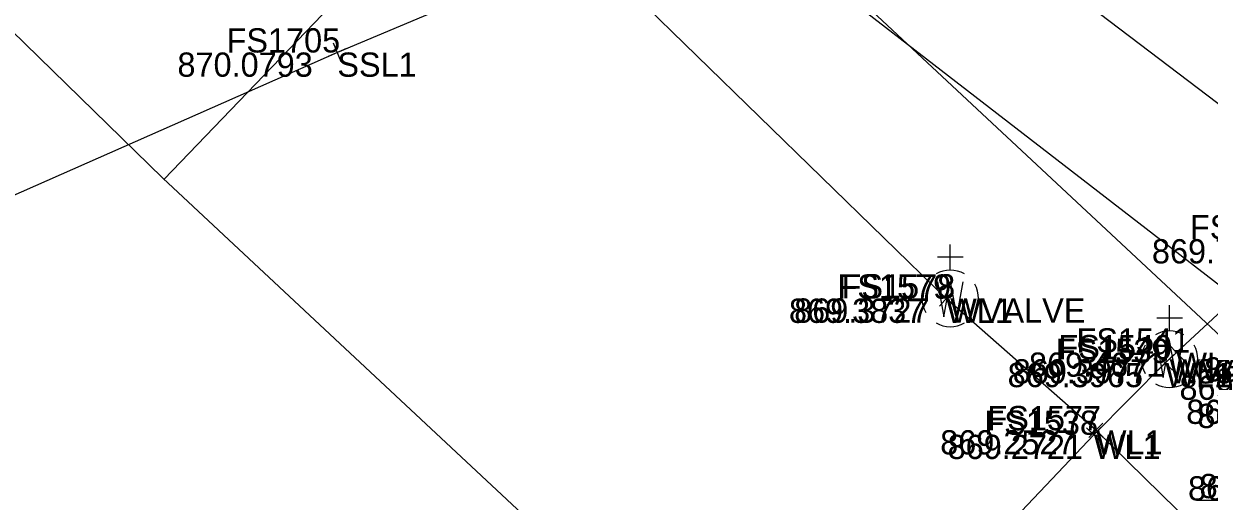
# Model space of a CAD drawing. Extents: x 1469677 to 1493262, y 375219 to 389293.
# Drawn here: x 1479629.7 to 1479688.4, y 379910.3 to 379933.9 of the extents above; entities that cross this region are included whole.
import ezdxf

# ---------------------------------------------------------------- set-up
doc = ezdxf.new("R2010")
doc.units = 0
for name, color, linetype in [('Building', 7, 'Continuous'), ('DR_X_Drive_Pipe', 7, 'Continuous'), ('DV_X_Text', 7, 'Continuous'), ('GK_Visualization', 7, 'Continuous'), ('PNTELEV', 7, 'Continuous'), ('PNTNO', 7, 'Continuous'), ('RW_P_Esmt_SW', 7, 'Continuous'), ('SV_X_Mon_Cells_Found', 7, 'Continuous'), ('SV_X_Text_Elevation', 7, 'Continuous'), ('UT_X_Electric', 7, 'Continuous')]:
    doc.layers.add(name, color=color, linetype=linetype)

msp = doc.modelspace()

# ---------------------------------------------------------------- linework, layer by layer
at = {"layer": 'Building'}
for points in [[(1479696.985, 379923.758), (1479671.854, 379942.855)], [(1479663.295, 379940.786), (1479694.651, 379916.513)]]:
    msp.add_lwpolyline(points, dxfattribs=at)
at = {"layer": 'DR_X_Drive_Pipe'}
for points in [[(1479688.353, 379908.314), (1479682.752, 379913.809), (1479675.346, 379920.323), (1479659.938, 379935.366), (1479654.757, 379940.471), (1479653.168, 379946.481), (1479650.478, 379950.403), (1479643.418, 379958.357), (1479641.035, 379960.303), (1479633.713, 379960.434), (1479629.263, 379963.594), (1479618.613, 379973.926), (1479604.754, 379987.567), (1479586.915, 380004.501)], [(1479653.917, 379883.075), (1479656.453, 379885.901), (1479682.649, 379913.583), (1479686.182, 379917.14), (1479686.736, 379917.656), (1479692.788, 379923.269), (1479699.703, 379929.771), (1479707.876, 379935.91), (1479714.6, 379939.488), (1479720.618, 379942.793), (1479734.686, 379951.003), (1479759.021, 379964.62), (1479771.505, 379971.304), (1479799.27, 379984.838)]]:
    msp.add_lwpolyline(points, dxfattribs=at)
at = {"layer": 'PNTELEV'}
for p, q in [((1479645.695, 379932.707), (1479644.773, 379932.318)), ((1479645.429, 379932.051), (1479645.039, 379932.973)), ((1479645.234, 379932.512), (1479645.234, 379932.512)), ((1479675.721, 379919.992), (1479674.971, 379920.653)), ((1479675.016, 379919.947), (1479675.676, 379920.698)), ((1479675.346, 379920.323), (1479675.346, 379920.323)), ((1479686.37, 379917.315), (1479687.102, 379917.996)), ((1479686.395, 379918.022), (1479687.077, 379917.29)), ((1479685.827, 379917.493), (1479686.537, 379916.788)), ((1479685.83, 379916.785), (1479686.534, 379917.495)), ((1479686.736, 379917.656), (1479686.736, 379917.656)), ((1479686.182, 379917.14), (1479686.182, 379917.14)), ((1479682.286, 379913.926), (1479683.012, 379913.239)), ((1479682.305, 379913.219), (1479682.993, 379913.946)), ((1479683.109, 379913.459), (1479682.395, 379914.16)), ((1479682.402, 379913.453), (1479683.102, 379914.166)), ((1479682.752, 379913.809), (1479682.752, 379913.809)), ((1479682.649, 379913.583), (1479682.649, 379913.583))]:
    msp.add_line(p, q, dxfattribs=at)
at = {"layer": 'PNTNO'}
for p, q in [((1479675.548, 379921.734), (1479675.548, 379923.006)), ((1479676.183, 379922.371), (1479674.911, 379922.371)), ((1479675.548, 379920.334), (1479675.548, 379920.334)), ((1479686.396, 379918.724), (1479686.396, 379919.995)), ((1479687.031, 379919.36), (1479685.759, 379919.36)), ((1479686.396, 379917.324), (1479686.396, 379917.324)), ((1479689.001, 379910.337), (1479687.729, 379910.337))]:
    msp.add_line(p, q, dxfattribs=at)
for points in [[(1479674.911, 379921.154), (1479675.23, 379919.431), (1479675.548, 379921.154), (1479675.868, 379919.431), (1479676.185, 379921.154)], [(1479685.759, 379918.144), (1479686.078, 379916.42), (1479686.396, 379918.144), (1479686.716, 379916.42), (1479687.033, 379918.144)]]:
    msp.add_lwpolyline(points, dxfattribs=at)
for centre, start, end in [((1479675.548, 379920.336), 60.01836, 120.01574), ((1479675.548, 379920.336), 150.01836, 209.98164), ((1479675.548, 379920.336), 330.01836, 29.98164), ((1479675.548, 379920.336), 239.98426, 299.98164), ((1479686.396, 379917.325), 60.01836, 120.01574), ((1479686.396, 379917.325), 150.01836, 209.98164), ((1479686.396, 379917.325), 330.01836, 29.98164), ((1479686.396, 379917.325), 239.98426, 299.98164)]:
    msp.add_arc(centre, 1.4, start, end, dxfattribs=at)
at = {"layer": 'SV_X_Mon_Cells_Found'}
msp.add_line((1479636.661, 379926.238), (1481469.702, 381834.953), dxfattribs=at)
msp.add_lwpolyline([(1477206.544, 382340.781), (1479657.335, 379947.979), (1480466.338, 379191.878)], dxfattribs=at)
at = {"layer": 'SV_X_Text_Elevation'}
for p, q in [((1478152.942, 381374.848), (1479636.611, 379926.284)), ((1479636.611, 379926.284), (1480557.828, 379065.308))]:
    msp.add_line(p, q, dxfattribs=at)
at = {"layer": 'UT_X_Electric'}
msp.add_lwpolyline([(1479823.042, 380000.22), (1479820.4, 379999.933), (1479798.147, 379991.168), (1479736.037, 379968.233), (1479710.112, 379956.448), (1479679.103, 379944.837), (1479664.157, 379939.675), (1479652.585, 379935.616), (1479645.234, 379932.512), (1479624.647, 379923.417), (1479621.963, 379921.485), (1479620.421, 379921.063), (1479600.276, 379909.045), (1479588.442, 379902.577), (1479565.169, 379891.726), (1479542.109, 379880.195), (1479514.622, 379866.871)], dxfattribs=at)

# ---------------------------------------------------------------- texts
at = {"layer": 'DV_X_Text'}
for s, p in [('870.0793', (1479637.326, 379931.312)), ('869.7915', (1479685.523, 379922.069)), ('869.3837', (1479667.57, 379919.123)), ('869.3727', (1479667.829, 379919.134)), ('869.3977', (1479678.639, 379916.124)), ('869.4671', (1479679.44, 379916.456)), ('869.5552', (1479687.737, 379916.121)), ('869.6493', (1479688.105, 379916.22)), ('869.3965', (1479678.387, 379915.94)), ('869.5388', (1479686.885, 379915.313)), ('869.5034', (1479687.222, 379914.122)), ('869.6566', (1479687.769, 379913.917)), ('869.2527', (1479675.052, 379912.609)), ('869.2721', (1479675.419, 379912.383)), ('869.3296', (1479687.309, 379910.331)), ('869.7820', (1479687.882, 379910.444))]:
    msp.add_text(s, height=1.2, dxfattribs=at).set_placement(p)
at = {"layer": 'GK_Visualization'}
for s, p in [('SSL1', (1479645.234, 379931.312)), ('WL1', (1479675.346, 379919.123)), ('WVALVE', (1479675.548, 379919.134)), ('WVALVE', (1479686.396, 379916.124)), ('WL1', (1479686.736, 379916.456)), ('WL1', (1479686.182, 379915.94)), ('WL1', (1479682.752, 379912.609)), ('WL1', (1479682.649, 379912.383))]:
    msp.add_text(s, height=1.2, dxfattribs=at).set_placement(p)
at = {"layer": 'RW_P_Esmt_SW'}
for s, p in [('FS1705', (1479639.755, 379932.512)), ('FS1542', (1479687.403, 379923.269)), ('FS1579', (1479669.971, 379920.323)), ('FS1578', (1479670.173, 379920.334)), ('FS1540', (1479680.898, 379917.324)), ('FS1541', (1479681.793, 379917.656)), ('FS1539', (1479680.769, 379917.14)), ('FS1577', (1479677.386, 379913.809)), ('FS1538', (1479677.236, 379913.583))]:
    msp.add_text(s, height=1.2, dxfattribs=at).set_placement(p)

doc.saveas('drawing.dxf')
